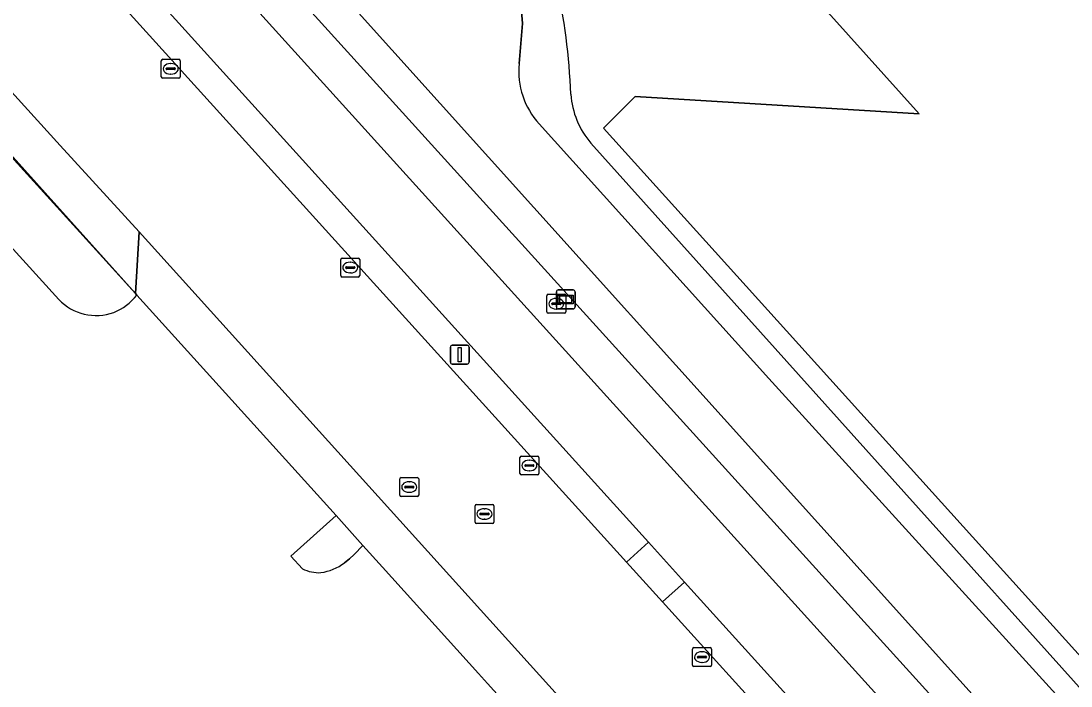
# Model space of a CAD drawing. Extents: x 156141 to 158132, y 385651 to 388333.
# Drawn here: x 156677 to 156732.6, y 387532.7 to 387567.9 of the extents above; entities that cross this region are included whole.
import ezdxf

# ---------------------------------------------------------------- set-up
doc = ezdxf.new("R2010")
doc.units = 0
for name, color, linetype in [('IMGEO_Berm_groen', 7, 'Continuous'), ('IMGEO_Brandkraan', 7, 'Continuous'), ('IMGEO_Erf', 7, 'Continuous'), ('IMGEO_Fietspad_gesloten', 7, 'Continuous'), ('IMGEO_Groenvoorziening', 7, 'Continuous'), ('IMGEO_Hek', 7, 'Continuous'), ('IMGEO_Kolk', 7, 'Continuous'), ('IMGEO_Lichtmast', 7, 'Continuous'), ('IMGEO_Oever', 7, 'Continuous'), ('IMGEO_Rijbaan_lokaal_gesloten', 7, 'Continuous'), ('IMGEO_Rijbaan_lokaal_open', 7, 'Continuous'), ('IMGEO_Rioolput', 7, 'Continuous'), ('IMGEO_Verklikker', 7, 'Continuous'), ('IMGEO_Voetpad_open', 7, 'Continuous'), ('IMGEO_Waterloop', 7, 'Continuous')]:
    doc.layers.add(name, color=color, linetype=linetype)

msp = doc.modelspace()

# ---------------------------------------------------------------- linework, layer by layer
at = {"layer": 'IMGEO_Berm_groen'}
msp.add_lwpolyline([(156619.894, 387618.693), (156621.328, 387618.297), (156622.076, 387617.962), (156623.109, 387617.268), (156623.862, 387616.763), (156654.792, 387584.595), (156659.669, 387579.524), (156664.874, 387573.724), (156670.466, 387567.492), (156676.557, 387560.705), (156683.035, 387553.487), (156683.223, 387556.751), (156679.046, 387561.32), (156660.668, 387581.568), (156627.604, 387616.653), (156622.677, 387622.734)], dxfattribs=at)
for points in [[(156673.017, 387581.269), (156672.91, 387579.145), (156709.034, 387539.277), (156710.195, 387540.331), (156675.728, 387578.392)], [(156746.718, 387500), (156712.111, 387538.216), (156710.944, 387537.167), (156730.58, 387515.468), (156773.831, 387467.673), (156776.128, 387467.523)]]:
    msp.add_lwpolyline(points, close=True, dxfattribs=at)
at = {"layer": 'IMGEO_Brandkraan'}
for p, q in [((156704.894, 387553.448), (156705.746, 387553.448)), ((156704.819, 387552.522), (156704.819, 387553.374)), ((156705.078, 387552.942), (156705.078, 387552.954)), ((156705.516, 387552.905), (156705.118, 387552.905)), ((156705.121, 387552.991), (156705.519, 387552.991)), ((156705.307, 387553.228), (156705.332, 387553.228)), ((156705.562, 387552.954), (156705.562, 387552.942)), ((156705.82, 387553.374), (156705.82, 387552.522)), ((156705.746, 387552.448), (156704.894, 387552.448)), ((156705.33, 387552.668), (156705.305, 387552.668))]:
    msp.add_line(p, q, dxfattribs=at)
for points in [[(156704.894, 387553.448), (156705.746, 387553.448)], [(156704.819, 387552.522), (156704.819, 387553.374)], [(156705.82, 387553.374), (156705.82, 387552.522)], [(156705.746, 387552.448), (156704.894, 387552.448)]]:
    msp.add_lwpolyline(points, dxfattribs=at)
for centre, radius, start, end in [((156704.896, 387553.372), 0.0765, 91.552, 178.448), ((156704.896, 387553.372), 0.0765, 91.552, 178.448), ((156705.744, 387553.372), 0.0765, 1.552, 88.448), ((156705.744, 387553.372), 0.0765, 1.552, 88.448), ((156705.118, 387552.951), 0.0403, 85.8775, 175.7526), ((156705.115, 387552.941), 0.0366, 178.938, 274.7102), ((156705.519, 387552.948), 0.043, 264.8664, 352.4533), ((156705.523, 387552.953), 0.0386, 1.7309, 96.639), ((156704.896, 387552.524), 0.0765, 181.552, 268.448), ((156704.896, 387552.524), 0.0765, 181.552, 268.448), ((156705.744, 387552.524), 0.0765, 271.552, 358.448), ((156705.744, 387552.524), 0.0765, 271.552, 358.448)]:
    msp.add_arc(centre, radius, start, end, dxfattribs=at)
for centre, major_axis, ratio, start_param, end_param in [((156705.306, 387552.948), (-0.387, 0.002), 0.722429, 4.712389, 7.853982), ((156705.331, 387552.948), (-0.39, 0.002), 0.717154, 1.570796, 4.712389)]:
    msp.add_ellipse(centre, major_axis=major_axis, ratio=ratio, start_param=start_param, end_param=end_param, dxfattribs=at)
at = {"layer": 'IMGEO_Erf'}
msp.add_lwpolyline([(156635.094, 387640.354), (156649.301, 387624.631), (156650.851, 387622.917), (156654.149, 387619.266), (156656.158, 387617.043), (156657.325, 387618.097), (156670.587, 387603.403), (156678.365, 387594.783), (156679.166, 387593.896), (156686.466, 387600.496), (156688.888, 387601.354), (156691.163, 387600.15), (156724.535, 387562.997), (156709.488, 387563.912), (156707.811, 387562.233), (156752.805, 387512.437), (156782.941, 387479.122), (156787.929, 387473.603), (156795.681, 387465.029)], dxfattribs=at)
at = {"layer": 'IMGEO_Fietspad_gesloten'}
msp.add_lwpolyline([(156788.894, 387458.71), (156781.004, 387467.422), (156751.5, 387500), (156673.243, 387586.408), (156661.859, 387598.978), (156661.694, 387599.163), (156657.588, 387603.771), (156653.428, 387608.928), (156636.612, 387631.386), (156633.874, 387629.22), (156653.249, 387603.495), (156654.677, 387601.565), (156656.514, 387599.474), (156673.017, 387581.269), (156675.728, 387578.392), (156710.195, 387540.331), (156712.111, 387538.216), (156746.718, 387500), (156776.128, 387467.523), (156788.556, 387453.799)], dxfattribs=at)
at = {"layer": 'IMGEO_Groenvoorziening'}
for points in [[(156683.105, 387553.409), (156683.035, 387553.487), (156676.557, 387560.705), (156670.466, 387567.492), (156664.874, 387573.724), (156659.669, 387579.524), (156654.792, 387584.595), (156623.862, 387616.763), (156623.109, 387617.268), (156622.076, 387617.962), (156621.328, 387618.297), (156619.894, 387618.693)], [(156620.65, 387609.049), (156621.494, 387608.144), (156634.17, 387594.33), (156646.644, 387580.729), (156650.158, 387576.878), (156659.292, 387574.843), (156664.072, 387569.578), (156678.969, 387553.169)], [(156778.225, 387473.7), (156678.358, 387583.842)], [(156707.147, 387561.448), (156782.58, 387477.465)], [(156695.075, 387540.162), (156693.654, 387541.734), (156691.261, 387539.582), (156691.878, 387538.918)], [(156694.107, 387539.241), (156694.37, 387539.451), (156694.615, 387539.679), (156695.075, 387540.162)]]:
    msp.add_lwpolyline(points, dxfattribs=at)
msp.add_lwpolyline([(156678.365, 387594.783), (156675.388, 387592.091), (156673.43, 387590.319), (156673.243, 387586.408), (156751.5, 387500), (156781.004, 387467.422), (156784.947, 387470.942), (156787.929, 387473.603), (156782.941, 387479.122), (156752.805, 387512.437), (156707.811, 387562.233), (156709.488, 387563.912), (156724.535, 387562.997), (156691.163, 387600.15), (156688.888, 387601.354), (156686.466, 387600.496), (156679.166, 387593.896)], close=True, dxfattribs=at)
for centre, radius, start, end in [((156672.906, 387562.822), 33.198, 2.0907, 22.9338), ((156710.609, 387564.386), 4.54, 184.4601, 220.3224), ((156680.865, 387555.123), 2.821, 291.1782, 322.5766), ((156680.948, 387555.08), 2.751, 223.9967, 289.8906), ((156692.461, 387541.425), 2.735, 278.1256, 306.9913), ((156692.76, 387540.744), 2.028, 244.2138, 272.4856)]:
    msp.add_arc(centre, radius, start, end, dxfattribs=at)
at = {"layer": 'IMGEO_Hek'}
for points in [[(156621.815, 387617.999), (156623.877, 387616.835), (156639.077, 387601.905), (156683.035, 387553.487)], [(156679.166, 387593.896), (156686.466, 387600.496), (156688.888, 387601.354), (156691.163, 387600.15), (156724.535, 387562.997), (156709.488, 387563.912), (156707.811, 387562.233)], [(156815.646, 387442.944), (156815.309, 387443.316), (156810.842, 387448.258), (156795.681, 387465.029), (156787.929, 387473.603), (156782.941, 387479.122), (156752.805, 387512.437), (156707.811, 387562.233)]]:
    msp.add_lwpolyline(points, dxfattribs=at)
at = {"layer": 'IMGEO_Kolk'}
for p, q in [((156684.401, 387564.958), (156684.401, 387565.81)), ((156684.476, 387565.884), (156685.328, 387565.884)), ((156684.889, 387565.664), (156684.914, 387565.664)), ((156685.402, 387565.81), (156685.402, 387564.958)), ((156684.66, 387565.378), (156684.66, 387565.39)), ((156685.098, 387565.341), (156684.7, 387565.341)), ((156684.703, 387565.427), (156685.101, 387565.427)), ((156684.912, 387565.104), (156684.887, 387565.104)), ((156685.144, 387565.39), (156685.144, 387565.378)), ((156685.328, 387564.884), (156684.476, 387564.884)), ((156693.908, 387554.437), (156693.908, 387555.289)), ((156693.983, 387555.363), (156694.835, 387555.363)), ((156694.396, 387555.143), (156694.421, 387555.143)), ((156694.909, 387555.289), (156694.909, 387554.437)), ((156694.167, 387554.857), (156694.167, 387554.869)), ((156694.605, 387554.82), (156694.207, 387554.82)), ((156694.21, 387554.906), (156694.608, 387554.906)), ((156694.419, 387554.583), (156694.394, 387554.583)), ((156694.651, 387554.869), (156694.651, 387554.857)), ((156694.835, 387554.363), (156693.983, 387554.363)), ((156703.393, 387543.963), (156703.393, 387544.815)), ((156703.468, 387544.889), (156704.32, 387544.889)), ((156703.881, 387544.669), (156703.906, 387544.669)), ((156704.394, 387544.815), (156704.394, 387543.963)), ((156703.652, 387544.383), (156703.652, 387544.395)), ((156704.09, 387544.346), (156703.692, 387544.346)), ((156703.695, 387544.432), (156704.093, 387544.432)), ((156703.904, 387544.109), (156703.879, 387544.109)), ((156704.136, 387544.395), (156704.136, 387544.383)), ((156704.32, 387543.889), (156703.468, 387543.889)), ((156712.532, 387533.823), (156712.532, 387534.675)), ((156712.607, 387534.749), (156713.459, 387534.749)), ((156713.02, 387534.529), (156713.045, 387534.529)), ((156713.533, 387534.675), (156713.533, 387533.823)), ((156712.791, 387534.243), (156712.791, 387534.255)), ((156713.229, 387534.206), (156712.831, 387534.206)), ((156712.834, 387534.292), (156713.232, 387534.292)), ((156713.043, 387533.969), (156713.018, 387533.969)), ((156713.275, 387534.255), (156713.275, 387534.243)), ((156713.459, 387533.749), (156712.607, 387533.749))]:
    msp.add_line(p, q, dxfattribs=at)
for points in [[(156684.401, 387564.958), (156684.401, 387565.81)], [(156684.476, 387565.884), (156685.328, 387565.884)], [(156685.402, 387565.81), (156685.402, 387564.958)], [(156685.328, 387564.884), (156684.476, 387564.884)], [(156693.908, 387554.437), (156693.908, 387555.289)], [(156693.983, 387555.363), (156694.835, 387555.363)], [(156694.909, 387555.289), (156694.909, 387554.437)], [(156694.835, 387554.363), (156693.983, 387554.363)], [(156703.393, 387543.963), (156703.393, 387544.815)], [(156703.468, 387544.889), (156704.32, 387544.889)], [(156704.394, 387544.815), (156704.394, 387543.963)], [(156704.32, 387543.889), (156703.468, 387543.889)], [(156712.532, 387533.823), (156712.532, 387534.675)], [(156712.607, 387534.749), (156713.459, 387534.749)], [(156713.533, 387534.675), (156713.533, 387533.823)], [(156713.459, 387533.749), (156712.607, 387533.749)]]:
    msp.add_lwpolyline(points, dxfattribs=at)
for centre, radius, start, end in [((156684.478, 387565.808), 0.0765, 91.552, 178.448), ((156684.478, 387565.808), 0.0765, 91.552, 178.448), ((156685.326, 387565.808), 0.0765, 1.552, 88.448), ((156685.326, 387565.808), 0.0765, 1.552, 88.448), ((156684.7, 387565.387), 0.0403, 85.8775, 175.7526), ((156684.697, 387565.377), 0.0366, 178.938, 274.7102), ((156685.101, 387565.384), 0.043, 264.8664, 352.4533), ((156685.105, 387565.389), 0.0386, 1.7309, 96.639), ((156684.478, 387564.96), 0.0765, 181.552, 268.448), ((156684.478, 387564.96), 0.0765, 181.552, 268.448), ((156685.326, 387564.96), 0.0765, 271.552, 358.448), ((156685.326, 387564.96), 0.0765, 271.552, 358.448), ((156693.985, 387555.287), 0.0765, 91.552, 178.448), ((156693.985, 387555.287), 0.0765, 91.552, 178.448), ((156694.833, 387555.287), 0.0765, 1.552, 88.448), ((156694.833, 387555.287), 0.0765, 1.552, 88.448), ((156694.207, 387554.866), 0.0403, 85.8775, 175.7526), ((156694.204, 387554.856), 0.0366, 178.938, 274.7102), ((156694.608, 387554.863), 0.043, 264.8664, 352.4533), ((156694.612, 387554.868), 0.0386, 1.7309, 96.639), ((156693.985, 387554.439), 0.0765, 181.552, 268.448), ((156693.985, 387554.439), 0.0765, 181.552, 268.448), ((156694.833, 387554.439), 0.0765, 271.552, 358.448), ((156694.833, 387554.439), 0.0765, 271.552, 358.448), ((156703.47, 387544.813), 0.0765, 91.552, 178.448), ((156703.47, 387544.813), 0.0765, 91.552, 178.448), ((156704.318, 387544.813), 0.0765, 1.552, 88.448), ((156704.318, 387544.813), 0.0765, 1.552, 88.448), ((156703.47, 387543.965), 0.0765, 181.552, 268.448), ((156703.47, 387543.965), 0.0765, 181.552, 268.448), ((156703.692, 387544.392), 0.0403, 85.8775, 175.7526), ((156703.689, 387544.382), 0.0366, 178.938, 274.7102), ((156704.093, 387544.389), 0.043, 264.8664, 352.4533), ((156704.097, 387544.394), 0.0386, 1.7309, 96.639), ((156704.318, 387543.965), 0.0765, 271.552, 358.448), ((156704.318, 387543.965), 0.0765, 271.552, 358.448), ((156712.609, 387534.673), 0.0765, 91.552, 178.448), ((156712.609, 387534.673), 0.0765, 91.552, 178.448), ((156713.457, 387534.673), 0.0765, 1.552, 88.448), ((156713.457, 387534.673), 0.0765, 1.552, 88.448), ((156712.831, 387534.252), 0.0403, 85.8775, 175.7526), ((156712.828, 387534.242), 0.0366, 178.938, 274.7102), ((156713.232, 387534.249), 0.043, 264.8664, 352.4533), ((156713.236, 387534.254), 0.0386, 1.7309, 96.639), ((156712.609, 387533.825), 0.0765, 181.552, 268.448), ((156712.609, 387533.825), 0.0765, 181.552, 268.448), ((156713.457, 387533.825), 0.0765, 271.552, 358.448), ((156713.457, 387533.825), 0.0765, 271.552, 358.448)]:
    msp.add_arc(centre, radius, start, end, dxfattribs=at)
for centre, major_axis, ratio, start_param, end_param in [((156684.888, 387565.384), (-0.387, 0.002), 0.722429, 4.712389, 7.853982), ((156684.913, 387565.384), (-0.39, 0.002), 0.717154, 1.570796, 4.712389), ((156694.395, 387554.863), (-0.387, 0.002), 0.722429, 4.712389, 7.853982), ((156694.42, 387554.863), (-0.39, 0.002), 0.717154, 1.570796, 4.712389), ((156703.88, 387544.389), (-0.387, 0.002), 0.722429, 4.712389, 7.853982), ((156703.905, 387544.389), (-0.39, 0.002), 0.717154, 1.570796, 4.712389), ((156713.019, 387534.249), (-0.387, 0.002), 0.722429, 4.712389, 7.853982), ((156713.044, 387534.249), (-0.39, 0.002), 0.717154, 1.570796, 4.712389)]:
    msp.add_ellipse(centre, major_axis=major_axis, ratio=ratio, start_param=start_param, end_param=end_param, dxfattribs=at)
at = {"layer": 'IMGEO_Lichtmast'}
for p, q in [((156699.708, 387549.855), (156699.708, 387550.655)), ((156699.708, 387550.655), (156699.708, 387549.855)), ((156699.808, 387550.755), (156700.598, 387550.755)), ((156700.598, 387550.755), (156699.808, 387550.755)), ((156700.698, 387550.655), (156700.698, 387549.855)), ((156700.698, 387549.855), (156700.698, 387550.655)), ((156700.598, 387549.755), (156699.808, 387549.755)), ((156699.808, 387549.755), (156700.598, 387549.755))]:
    msp.add_line(p, q, dxfattribs=at)
msp.add_lwpolyline([(156700.128, 387550.63), (156700.278, 387550.63), (156700.278, 387549.88), (156700.128, 387549.88), (156700.128, 387550.63)], dxfattribs=at)
for centre, start, end in [((156699.808, 387550.655), 90, 180), ((156699.808, 387550.655), 90, 180), ((156700.598, 387550.655), 0, 90), ((156700.598, 387550.655), 360, 90), ((156699.808, 387549.855), 180, 270), ((156699.808, 387549.855), 180, 270), ((156700.598, 387549.855), 270, 0), ((156700.598, 387549.855), 270, 0)]:
    msp.add_arc(centre, 0.1, start, end, dxfattribs=at)
at = {"layer": 'IMGEO_Oever'}
for points in [[(156779.164, 387474.772), (156679.162, 387585.757)], [(156678.358, 387583.842), (156778.225, 387473.7)], [(156703.267, 387571.058), (156703.522, 387567.779), (156703.358, 387565.656)], [(156704.408, 387562.47), (156716.576, 387548.996), (156738.835, 387524.519), (156758.424, 387502.63), (156781.761, 387476.814)], [(156782.58, 387477.465), (156707.147, 387561.448)]]:
    msp.add_lwpolyline(points, dxfattribs=at)
for centre, radius, start, end in [((156672.906, 387562.822), 33.198, 2.0907, 22.9338), ((156707.404, 387565.223), 4.069, 173.8988, 222.5823), ((156710.609, 387564.386), 4.54, 184.4601, 220.3224)]:
    msp.add_arc(centre, radius, start, end, dxfattribs=at)
at = {"layer": 'IMGEO_Rijbaan_lokaal_gesloten'}
for points in [[(156788.413, 387451.522), (156774.162, 387467.307), (156773.831, 387467.673), (156730.58, 387515.468), (156710.944, 387537.167), (156709.034, 387539.277), (156672.91, 387579.145), (156654.437, 387599.58), (156653.22, 387600.956), (156652.968, 387600.758), (156652.324, 387601.511), (156643.266, 387613.813), (156635.328, 387624.409), (156631.221, 387629.55), (156629.055, 387632.324), (156625.923, 387629.738), (156628.073, 387627.087), (156631.37, 387622.538)], [(156629.721, 387621.374), (156626.097, 387625.523), (156623.938, 387628.238), (156620.467, 387625.496), (156622.677, 387622.734), (156627.604, 387616.653), (156660.668, 387581.568), (156679.046, 387561.32), (156683.223, 387556.751), (156707.065, 387530.376), (156722.22, 387513.639), (156729.612, 387505.458), (156730.302, 387504.709), (156738.019, 387496.204), (156747.382, 387485.781), (156752.334, 387480.269), (156787.478, 387441.603), (156796.344, 387431.818)], [(156678.969, 387553.169), (156664.072, 387569.578), (156659.292, 387574.843), (156650.158, 387576.878), (156646.644, 387580.729), (156634.17, 387594.33), (156621.494, 387608.144), (156620.65, 387609.049)], [(156691.878, 387538.918), (156691.261, 387539.582), (156693.654, 387541.734), (156683.105, 387553.409)], [(156715.368, 387505.763), (156714.866, 387506.351), (156718.571, 387509.712), (156710.193, 387519.008), (156705.218, 387524.475), (156701.508, 387521.075), (156701.691, 387525.469), (156699.17, 387525.564), (156695.787, 387522.502), (156687.07, 387514.68), (156686.596, 387515.229), (156703.69, 387530.627), (156701.678, 387532.853), (156701.202, 387533.38), (156696.121, 387539.004), (156695.075, 387540.162), (156694.615, 387539.679), (156694.37, 387539.451), (156694.107, 387539.241)]]:
    msp.add_lwpolyline(points, dxfattribs=at)
for centre, radius, start, end in [((156680.865, 387555.123), 2.821, 291.1782, 322.5766), ((156680.948, 387555.08), 2.751, 223.9967, 289.8906), ((156692.461, 387541.425), 2.735, 278.1256, 306.9913), ((156692.76, 387540.744), 2.028, 244.2138, 272.4856)]:
    msp.add_arc(centre, radius, start, end, dxfattribs=at)
at = {"layer": 'IMGEO_Rijbaan_lokaal_open'}
msp.add_lwpolyline([(156683.223, 387556.751), (156683.035, 387553.487), (156683.105, 387553.409), (156693.654, 387541.734), (156695.075, 387540.162), (156696.121, 387539.004), (156701.202, 387533.38), (156701.678, 387532.853), (156703.69, 387530.627), (156703.714, 387530.6), (156707.065, 387530.376)], close=True, dxfattribs=at)
at = {"layer": 'IMGEO_Rioolput'}
for p, q in [((156697.031, 387542.822), (156697.031, 387543.674)), ((156697.106, 387543.748), (156697.958, 387543.748)), ((156697.519, 387543.528), (156697.544, 387543.528)), ((156698.032, 387543.674), (156698.032, 387542.822)), ((156697.29, 387543.242), (156697.29, 387543.254)), ((156697.728, 387543.205), (156697.33, 387543.205)), ((156697.333, 387543.291), (156697.731, 387543.291)), ((156697.542, 387542.968), (156697.517, 387542.968)), ((156697.774, 387543.254), (156697.774, 387543.242)), ((156697.958, 387542.748), (156697.106, 387542.748)), ((156701.089, 387542.322), (156701.941, 387542.322)), ((156701.014, 387541.396), (156701.014, 387542.248)), ((156701.273, 387541.816), (156701.273, 387541.828)), ((156701.711, 387541.779), (156701.313, 387541.779)), ((156701.316, 387541.865), (156701.714, 387541.865)), ((156701.502, 387542.102), (156701.527, 387542.102)), ((156701.757, 387541.828), (156701.757, 387541.816)), ((156702.015, 387542.248), (156702.015, 387541.396)), ((156701.941, 387541.322), (156701.089, 387541.322)), ((156701.525, 387541.542), (156701.5, 387541.542))]:
    msp.add_line(p, q, dxfattribs=at)
for points in [[(156697.031, 387542.822), (156697.031, 387543.674)], [(156697.106, 387543.748), (156697.958, 387543.748)], [(156698.032, 387543.674), (156698.032, 387542.822)], [(156697.958, 387542.748), (156697.106, 387542.748)], [(156701.089, 387542.322), (156701.941, 387542.322)], [(156701.014, 387541.396), (156701.014, 387542.248)], [(156702.015, 387542.248), (156702.015, 387541.396)], [(156701.941, 387541.322), (156701.089, 387541.322)]]:
    msp.add_lwpolyline(points, dxfattribs=at)
for centre, radius, start, end in [((156697.108, 387543.672), 0.0765, 91.552, 178.448), ((156697.108, 387543.672), 0.0765, 91.552, 178.448), ((156697.956, 387543.672), 0.0765, 1.552, 88.448), ((156697.956, 387543.672), 0.0765, 1.552, 88.448), ((156697.108, 387542.824), 0.0765, 181.552, 268.448), ((156697.108, 387542.824), 0.0765, 181.552, 268.448), ((156697.33, 387543.251), 0.0403, 85.8775, 175.7526), ((156697.327, 387543.241), 0.0366, 178.938, 274.7102), ((156697.731, 387543.248), 0.043, 264.8664, 352.4533), ((156697.735, 387543.253), 0.0386, 1.7309, 96.639), ((156697.956, 387542.824), 0.0765, 271.552, 358.448), ((156697.956, 387542.824), 0.0765, 271.552, 358.448), ((156701.091, 387542.246), 0.0765, 91.552, 178.448), ((156701.091, 387542.246), 0.0765, 91.552, 178.448), ((156701.939, 387542.246), 0.0765, 1.552, 88.448), ((156701.939, 387542.246), 0.0765, 1.552, 88.448), ((156701.313, 387541.825), 0.0403, 85.8775, 175.7526), ((156701.31, 387541.815), 0.0366, 178.938, 274.7102), ((156701.714, 387541.822), 0.043, 264.8664, 352.4533), ((156701.718, 387541.827), 0.0386, 1.7309, 96.639), ((156701.091, 387541.398), 0.0765, 181.552, 268.448), ((156701.091, 387541.398), 0.0765, 181.552, 268.448), ((156701.939, 387541.398), 0.0765, 271.552, 358.448), ((156701.939, 387541.398), 0.0765, 271.552, 358.448)]:
    msp.add_arc(centre, radius, start, end, dxfattribs=at)
for centre, major_axis, ratio, start_param, end_param in [((156697.518, 387543.248), (-0.387, 0.002), 0.722429, 4.712389, 7.853982), ((156697.543, 387543.248), (-0.39, 0.002), 0.717154, 1.570796, 4.712389), ((156701.501, 387541.822), (-0.387, 0.002), 0.722429, 4.712389, 7.853982), ((156701.526, 387541.822), (-0.39, 0.002), 0.717154, 1.570796, 4.712389)]:
    msp.add_ellipse(centre, major_axis=major_axis, ratio=ratio, start_param=start_param, end_param=end_param, dxfattribs=at)
at = {"layer": 'IMGEO_Verklikker'}
for p, q in [((156705.322, 387552.779), (156705.322, 387553.579)), ((156705.322, 387553.579), (156705.322, 387552.779)), ((156705.422, 387553.679), (156706.212, 387553.679)), ((156706.212, 387553.679), (156705.422, 387553.679)), ((156706.312, 387553.579), (156706.312, 387552.779)), ((156706.312, 387552.779), (156706.312, 387553.579)), ((156706.212, 387552.679), (156705.422, 387552.679)), ((156705.422, 387552.679), (156706.212, 387552.679))]:
    msp.add_line(p, q, dxfattribs=at)
for points in [[(156705.423, 387553.411), (156706.211, 387553.411), (156706.211, 387552.947), (156705.423, 387552.947), (156705.423, 387553.411)], [(156705.488, 387553.346), (156705.488, 387553.012), (156706.146, 387553.012), (156706.146, 387553.346), (156705.488, 387553.346)]]:
    msp.add_lwpolyline(points, dxfattribs=at)
for centre, start, end in [((156705.422, 387553.579), 90, 180), ((156705.422, 387553.579), 90, 180), ((156706.212, 387553.579), 0, 90), ((156706.212, 387553.579), 360, 90), ((156705.422, 387552.779), 180, 270), ((156705.422, 387552.779), 180, 270), ((156706.212, 387552.779), 270, 0), ((156706.212, 387552.779), 270, 0)]:
    msp.add_arc(centre, 0.1, start, end, dxfattribs=at)
at = {"layer": 'IMGEO_Voetpad_open'}
msp.add_lwpolyline([(156710.195, 387540.331), (156709.034, 387539.277), (156710.944, 387537.167), (156712.111, 387538.216)], close=True, dxfattribs=at)
at = {"layer": 'IMGEO_Waterloop'}
for points in [[(156679.162, 387585.757), (156779.164, 387474.772)], [(156703.358, 387565.656), (156703.522, 387567.779), (156703.267, 387571.058)], [(156716.576, 387548.996), (156704.408, 387562.47)], [(156781.761, 387476.814), (156758.424, 387502.63), (156738.835, 387524.519), (156716.576, 387548.996)]]:
    msp.add_lwpolyline(points, dxfattribs=at)
msp.add_arc((156707.404, 387565.223), 4.069, 173.8988, 222.5823, dxfattribs=at)

doc.saveas('drawing.dxf')
